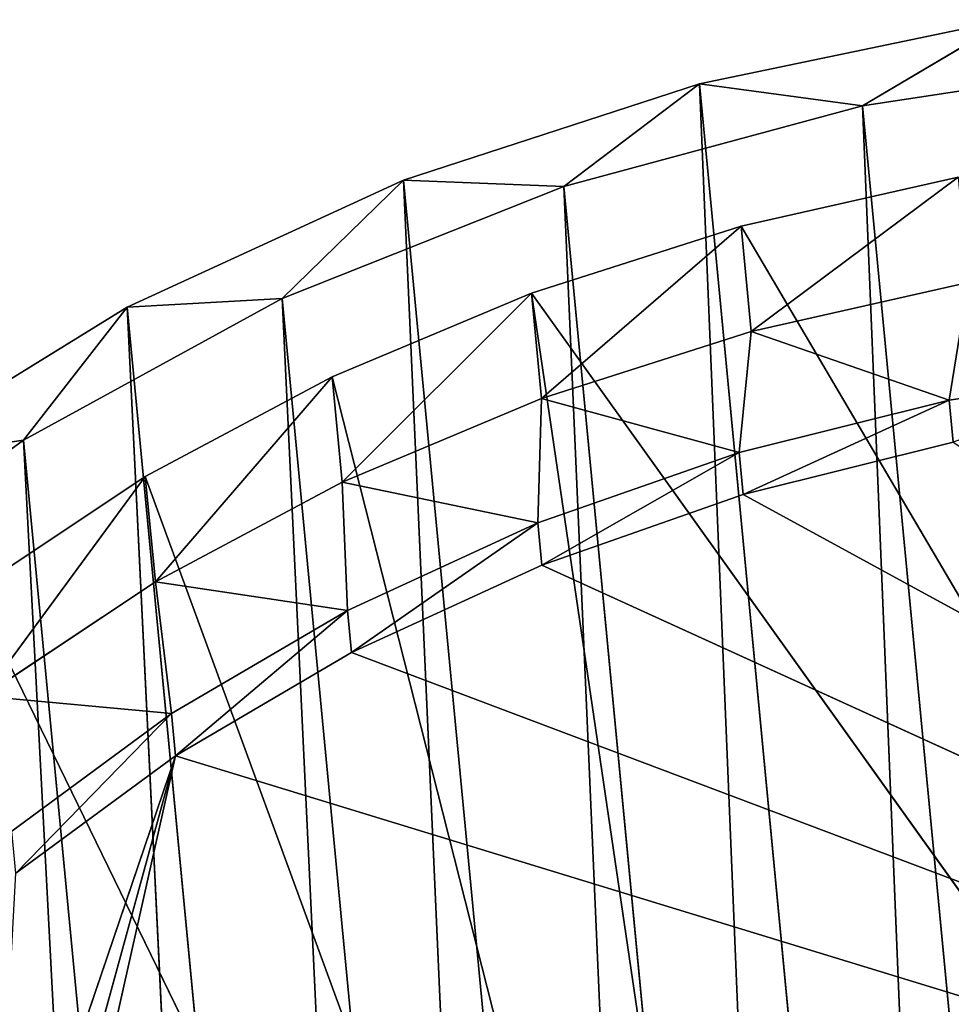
# Model space of a CAD drawing. Extents: x -3 to 171, y 0 to 111.
# Tile 654 of 656: x 120 to 132, y 98 to 111. Entities that reach past the tile are written whole.
import ezdxf

# ---------------------------------------------------------------- set-up
doc = ezdxf.new("R2010")
doc.units = 0
doc.header["$LTSCALE"] = 25.4
doc.layers.get('0').update_dxf_attribs({"color": 13, "linetype": 'CONTINUOUS'})

# ---------------------------------------------------------------- blocks, each defined once
blk = doc.blocks.new('MONO-II-BRASS-7782_STL')
at = {"color": 44}
for p, q in [((76.588, 156.81, 138.864), (6.645, 78.783, 132.181)), ((76.588, 156.81, 138.864), (6.645, 78.783, 132.181)), ((6.924, 78.356, 134.246), (76.867, 156.383, 140.929)), ((6.924, 78.356, 134.246), (76.867, 156.383, 140.929)), ((77.809, 156.036, 135.119), (6.645, 78.783, 132.181)), ((77.809, 156.036, 135.119), (6.645, 78.783, 132.181)), ((77.809, 156.036, 135.119), (7.866, 78.009, 128.435)), ((77.809, 156.036, 135.119), (7.866, 78.009, 128.435)), ((6.924, 78.356, 134.246), (77.886, 155.793, 137.148)), ((6.924, 78.356, 134.246), (77.886, 155.793, 137.148)), ((7.943, 77.766, 130.465), (77.886, 155.793, 137.148)), ((7.943, 77.766, 130.465), (77.886, 155.793, 137.148)), ((79.416, 154.896, 131.62), (7.866, 78.009, 128.435)), ((79.416, 154.896, 131.62), (7.866, 78.009, 128.435)), ((79.416, 154.896, 131.62), (9.472, 76.868, 124.937)), ((79.416, 154.896, 131.62), (9.472, 76.868, 124.937)), ((7.943, 77.766, 130.465), (79.307, 154.825, 133.58)), ((7.943, 77.766, 130.465), (79.307, 154.825, 133.58)), ((9.364, 76.798, 126.897), (79.307, 154.825, 133.58)), ((9.364, 76.798, 126.897), (79.307, 154.825, 133.58)), ((9.364, 76.798, 126.897), (81.099, 153.5, 130.305)), ((9.364, 76.798, 126.897), (81.099, 153.5, 130.305)), ((11.155, 75.472, 123.622), (81.099, 153.5, 130.305)), ((11.155, 75.472, 123.622), (81.099, 153.5, 130.305)), ((81.373, 153.413, 128.444), (9.472, 76.868, 124.937)), ((81.373, 153.413, 128.444), (9.472, 76.868, 124.937)), ((11.155, 75.472, 123.622), (83.22, 151.847, 127.397)), ((11.155, 75.472, 123.622), (83.22, 151.847, 127.397)), ((6.924, 78.356, 134.246), (5.834, 79.174, 136.093)), ((5.834, 79.174, 136.093), (6.645, 78.783, 132.181)), ((6.924, 78.356, 134.246), (5.834, 79.174, 136.093)), ((5.834, 79.174, 136.093), (6.645, 78.783, 132.181)), ((7.943, 77.766, 130.465), (6.645, 78.783, 132.181)), ((6.645, 78.783, 132.181), (7.866, 78.009, 128.435)), ((7.943, 77.766, 130.465), (6.645, 78.783, 132.181)), ((6.924, 78.356, 134.246), (6.645, 78.783, 132.181)), ((6.924, 78.356, 134.246), (6.645, 78.783, 132.181)), ((6.645, 78.783, 132.181), (7.866, 78.009, 128.435)), ((6.924, 78.356, 134.246), (6.329, 78.554, 138.157)), ((6.924, 78.356, 134.246), (6.329, 78.554, 138.157)), ((7.943, 77.766, 130.465), (6.924, 78.356, 134.246)), ((7.943, 77.766, 130.465), (6.924, 78.356, 134.246)), ((9.364, 76.798, 126.897), (7.866, 78.009, 128.435)), ((7.866, 78.009, 128.435), (9.472, 76.868, 124.937)), ((9.364, 76.798, 126.897), (7.866, 78.009, 128.435)), ((7.943, 77.766, 130.465), (7.866, 78.009, 128.435)), ((7.943, 77.766, 130.465), (7.866, 78.009, 128.435)), ((7.866, 78.009, 128.435), (9.472, 76.868, 124.937)), ((9.364, 76.798, 126.897), (7.943, 77.766, 130.465)), ((9.364, 76.798, 126.897), (7.943, 77.766, 130.465)), ((9.364, 76.798, 126.897), (9.472, 76.868, 124.937)), ((9.364, 76.798, 126.897), (9.472, 76.868, 124.937)), ((11.155, 75.472, 123.622), (9.472, 76.868, 124.937)), ((9.472, 76.868, 124.937), (11.43, 75.386, 121.761)), ((11.155, 75.472, 123.622), (9.472, 76.868, 124.937)), ((9.472, 76.868, 124.937), (11.43, 75.386, 121.761)), ((11.155, 75.472, 123.622), (9.364, 76.798, 126.897)), ((11.155, 75.472, 123.622), (9.364, 76.798, 126.897)), ((13.277, 73.82, 120.714), (11.155, 75.472, 123.622)), ((11.155, 75.472, 123.622), (11.43, 75.386, 121.761)), ((11.155, 75.472, 123.622), (11.43, 75.386, 121.761)), ((13.277, 73.82, 120.714), (11.155, 75.472, 123.622))]:
    blk.add_line(p, q, dxfattribs=at)
at = {"color": 18}
for p, q in [((9.159, 78.929, 135.584), (9.78, 78.607, 132.836)), ((9.159, 78.929, 135.584), (9.78, 78.607, 132.836)), ((9.159, 78.929, 135.584), (10.648, 77.615, 135.343)), ((9.159, 78.929, 135.584), (10.648, 77.615, 135.343)), ((9.78, 78.607, 132.836), (7.827, 77.442, 135.456)), ((9.78, 78.607, 132.836), (7.827, 77.442, 135.456)), ((9.78, 78.607, 132.836), (8.448, 77.121, 132.709)), ((9.78, 78.607, 132.836), (8.448, 77.121, 132.709)), ((9.78, 78.607, 132.836), (10.626, 78.076, 130.182)), ((9.78, 78.607, 132.836), (10.626, 78.076, 130.182)), ((9.78, 78.607, 132.836), (11.31, 77.248, 132.685)), ((9.78, 78.607, 132.836), (11.31, 77.248, 132.685)), ((9.78, 78.607, 132.836), (10.648, 77.615, 135.343)), ((9.78, 78.607, 132.836), (10.648, 77.615, 135.343)), ((10.648, 77.615, 135.343), (11.181, 78.209, 135.394)), ((10.648, 77.615, 135.343), (11.181, 78.209, 135.394)), ((11.181, 78.209, 135.394), (11.843, 77.843, 132.736)), ((11.181, 78.209, 135.394), (11.843, 77.843, 132.736)), ((10.626, 78.076, 130.182), (8.448, 77.121, 132.709)), ((10.626, 78.076, 130.182), (8.448, 77.121, 132.709)), ((10.626, 78.076, 130.182), (9.294, 76.59, 130.055)), ((10.626, 78.076, 130.182), (9.294, 76.59, 130.055)), ((10.626, 78.076, 130.182), (11.686, 77.342, 127.657)), ((10.626, 78.076, 130.182), (11.686, 77.342, 127.657)), ((10.626, 78.076, 130.182), (12.201, 76.668, 130.134)), ((10.626, 78.076, 130.182), (12.201, 76.668, 130.134)), ((10.626, 78.076, 130.182), (11.31, 77.248, 132.685)), ((10.626, 78.076, 130.182), (11.31, 77.248, 132.685)), ((10.648, 77.615, 135.343), (10.223, 77.762, 138.07)), ((10.648, 77.615, 135.343), (10.223, 77.762, 138.07)), ((10.648, 77.615, 135.343), (11.843, 77.843, 132.736)), ((10.648, 77.615, 135.343), (11.843, 77.843, 132.736)), ((11.31, 77.248, 132.685), (11.843, 77.843, 132.736)), ((11.31, 77.248, 132.685), (11.843, 77.843, 132.736)), ((11.843, 77.843, 132.736), (12.734, 77.263, 130.185)), ((11.843, 77.843, 132.736), (12.734, 77.263, 130.185)), ((11.843, 77.843, 132.736), (24.375, 64.641, 155.714)), ((11.843, 77.843, 132.736), (24.375, 64.641, 155.714)), ((11.31, 77.248, 132.685), (10.648, 77.615, 135.343)), ((11.31, 77.248, 132.685), (10.648, 77.615, 135.343)), ((8.448, 77.121, 132.709), (7.827, 77.442, 135.456)), ((8.448, 77.121, 132.709), (7.827, 77.442, 135.456)), ((11.686, 77.342, 127.657), (9.294, 76.59, 130.055)), ((11.686, 77.342, 127.657), (9.294, 76.59, 130.055)), ((11.686, 77.342, 127.657), (10.354, 75.856, 127.53)), ((11.686, 77.342, 127.657), (10.354, 75.856, 127.53)), ((11.31, 77.248, 132.685), (12.734, 77.263, 130.185)), ((11.31, 77.248, 132.685), (12.734, 77.263, 130.185)), ((12.201, 76.668, 130.134), (11.31, 77.248, 132.685)), ((12.201, 76.668, 130.134), (11.31, 77.248, 132.685)), ((11.686, 77.342, 127.657), (12.947, 76.415, 125.293)), ((11.686, 77.342, 127.657), (12.947, 76.415, 125.293)), ((11.686, 77.342, 127.657), (13.308, 75.883, 127.727)), ((11.686, 77.342, 127.657), (13.308, 75.883, 127.727)), ((11.686, 77.342, 127.657), (12.201, 76.668, 130.134)), ((11.686, 77.342, 127.657), (12.201, 76.668, 130.134)), ((12.201, 76.668, 130.134), (12.734, 77.263, 130.185)), ((12.201, 76.668, 130.134), (12.734, 77.263, 130.185)), ((12.734, 77.263, 130.185), (13.841, 76.477, 127.778)), ((24.375, 64.641, 155.714), (12.734, 77.263, 130.185)), ((12.734, 77.263, 130.185), (13.841, 76.477, 127.778)), ((24.375, 64.641, 155.714), (12.734, 77.263, 130.185)), ((9.294, 76.59, 130.055), (8.448, 77.121, 132.709)), ((8.448, 77.121, 132.709), (34.143, 52.791, 147.847)), ((8.448, 77.121, 132.709), (34.143, 52.791, 147.847)), ((9.294, 76.59, 130.055), (8.448, 77.121, 132.709)), ((13.308, 75.883, 127.727), (12.201, 76.668, 130.134)), ((12.201, 76.668, 130.134), (13.841, 76.477, 127.778)), ((12.201, 76.668, 130.134), (13.841, 76.477, 127.778)), ((13.308, 75.883, 127.727), (12.201, 76.668, 130.134)), ((10.354, 75.856, 127.53), (9.294, 76.59, 130.055)), ((9.294, 76.59, 130.055), (34.143, 52.791, 147.847)), ((9.294, 76.59, 130.055), (34.143, 52.791, 147.847)), ((9.294, 76.59, 130.055), (35.475, 52.791, 133.91)), ((9.294, 76.59, 130.055), (35.475, 52.791, 133.91)), ((10.354, 75.856, 127.53), (9.294, 76.59, 130.055)), ((12.947, 76.415, 125.293), (10.354, 75.856, 127.53)), ((12.947, 76.415, 125.293), (10.354, 75.856, 127.53)), ((12.947, 76.415, 125.293), (11.614, 74.929, 125.165)), ((12.947, 76.415, 125.293), (11.614, 74.929, 125.165)), ((12.947, 76.415, 125.293), (14.391, 75.306, 123.119)), ((12.947, 76.415, 125.293), (14.391, 75.306, 123.119)), ((12.947, 76.415, 125.293), (14.614, 74.903, 125.497)), ((12.947, 76.415, 125.293), (14.614, 74.903, 125.497)), ((12.947, 76.415, 125.293), (13.308, 75.883, 127.727)), ((12.947, 76.415, 125.293), (13.308, 75.883, 127.727)), ((13.308, 75.883, 127.727), (13.841, 76.477, 127.778)), ((13.308, 75.883, 127.727), (13.841, 76.477, 127.778)), ((13.841, 76.477, 127.778), (15.147, 75.497, 125.548)), ((13.841, 76.477, 127.778), (15.147, 75.497, 125.548)), ((13.841, 76.477, 127.778), (24.375, 64.641, 155.714)), ((13.841, 76.477, 127.778), (24.375, 64.641, 155.714)), ((14.614, 74.903, 125.497), (13.308, 75.883, 127.727)), ((13.308, 75.883, 127.727), (15.147, 75.497, 125.548)), ((13.308, 75.883, 127.727), (15.147, 75.497, 125.548)), ((14.614, 74.903, 125.497), (13.308, 75.883, 127.727)), ((11.614, 74.929, 125.165), (10.354, 75.856, 127.53)), ((10.354, 75.856, 127.53), (35.475, 52.791, 133.91)), ((10.354, 75.856, 127.53), (35.475, 52.791, 133.91)), ((11.614, 74.929, 125.165), (10.354, 75.856, 127.53)), ((14.614, 74.903, 125.497), (15.147, 75.497, 125.548)), ((14.614, 74.903, 125.497), (15.147, 75.497, 125.548)), ((15.147, 75.497, 125.548), (16.634, 74.337, 123.529)), ((22.367, 69.164, 123.927), (15.147, 75.497, 125.548)), ((15.147, 75.497, 125.548), (24.375, 64.641, 155.714)), ((15.147, 75.497, 125.548), (24.375, 64.641, 155.714)), ((22.103, 69.425, 123.64), (15.147, 75.497, 125.548)), ((22.367, 69.164, 123.927), (15.147, 75.497, 125.548)), ((22.103, 69.425, 123.64), (15.147, 75.497, 125.548)), ((21.948, 69.599, 123.234), (15.147, 75.497, 125.548)), ((21.948, 69.599, 123.234), (15.147, 75.497, 125.548)), ((15.147, 75.497, 125.548), (16.634, 74.337, 123.529)), ((14.391, 75.306, 123.119), (11.614, 74.929, 125.165)), ((14.391, 75.306, 123.119), (11.614, 74.929, 125.165)), ((14.391, 75.306, 123.119), (14.614, 74.903, 125.497)), ((14.391, 75.306, 123.119), (14.614, 74.903, 125.497)), ((13.059, 73.82, 122.992), (11.614, 74.929, 125.165)), ((13.059, 73.82, 122.992), (11.614, 74.929, 125.165)), ((35.475, 52.791, 133.91), (11.614, 74.929, 125.165)), ((35.475, 52.791, 133.91), (11.614, 74.929, 125.165)), ((16.101, 73.743, 123.478), (14.614, 74.903, 125.497)), ((14.614, 74.903, 125.497), (16.634, 74.337, 123.529)), ((14.614, 74.903, 125.497), (16.634, 74.337, 123.529)), ((16.101, 73.743, 123.478), (14.614, 74.903, 125.497)), ((13.059, 73.82, 122.992), (35.475, 52.791, 133.91)), ((13.059, 73.82, 122.992), (35.475, 52.791, 133.91))]:
    blk.add_line(p, q, dxfattribs=at)
at = {"color": 44}
mesh = blk.add_polyface(dxfattribs=at)
corners = [(76.588, 156.81, 138.864), (6.645, 78.783, 132.181), (5.834, 79.174, 136.093)]
mesh.append_faces([[corners[k] for k in face] for face in [(0, 1, 2)]], dxfattribs={"color": 44})
mesh = blk.add_polyface(dxfattribs=at)
corners = [(76.588, 156.81, 138.864), (77.809, 156.036, 135.119), (6.645, 78.783, 132.181)]
mesh.append_faces([[corners[k] for k in face] for face in [(0, 1, 2)]], dxfattribs={"color": 44})
mesh = blk.add_polyface(dxfattribs=at)
corners = [(76.867, 156.383, 140.929), (6.329, 78.554, 138.157), (6.924, 78.356, 134.246)]
mesh.append_faces([[corners[k] for k in face] for face in [(0, 1, 2)]], dxfattribs={"color": 44})
mesh = blk.add_polyface(dxfattribs=at)
corners = [(76.867, 156.383, 140.929), (6.924, 78.356, 134.246), (77.886, 155.793, 137.148)]
mesh.append_faces([[corners[k] for k in face] for face in [(0, 1, 2)]], dxfattribs={"color": 44})
mesh = blk.add_polyface(dxfattribs=at)
corners = [(77.809, 156.036, 135.119), (7.866, 78.009, 128.435), (6.645, 78.783, 132.181)]
mesh.append_faces([[corners[k] for k in face] for face in [(0, 1, 2)]], dxfattribs={"color": 44})
mesh = blk.add_polyface(dxfattribs=at)
corners = [(77.809, 156.036, 135.119), (79.416, 154.896, 131.62), (7.866, 78.009, 128.435)]
mesh.append_faces([[corners[k] for k in face] for face in [(0, 1, 2)]], dxfattribs={"color": 44})
mesh = blk.add_polyface(dxfattribs=at)
corners = [(77.886, 155.793, 137.148), (6.924, 78.356, 134.246), (7.943, 77.766, 130.465)]
mesh.append_faces([[corners[k] for k in face] for face in [(0, 1, 2)]], dxfattribs={"color": 44})
mesh = blk.add_polyface(dxfattribs=at)
corners = [(77.886, 155.793, 137.148), (7.943, 77.766, 130.465), (79.307, 154.825, 133.58)]
mesh.append_faces([[corners[k] for k in face] for face in [(0, 1, 2)]], dxfattribs={"color": 44})
mesh = blk.add_polyface(dxfattribs=at)
corners = [(79.416, 154.896, 131.62), (9.472, 76.868, 124.937), (7.866, 78.009, 128.435)]
mesh.append_faces([[corners[k] for k in face] for face in [(0, 1, 2)]], dxfattribs={"color": 44})
mesh = blk.add_polyface(dxfattribs=at)
corners = [(81.373, 153.413, 128.444), (9.472, 76.868, 124.937), (79.416, 154.896, 131.62)]
mesh.append_faces([[corners[k] for k in face] for face in [(0, 1, 2)]], dxfattribs={"color": 44})
mesh = blk.add_polyface(dxfattribs=at)
corners = [(79.307, 154.825, 133.58), (7.943, 77.766, 130.465), (9.364, 76.798, 126.897)]
mesh.append_faces([[corners[k] for k in face] for face in [(0, 1, 2)]], dxfattribs={"color": 44})
mesh = blk.add_polyface(dxfattribs=at)
corners = [(79.307, 154.825, 133.58), (9.364, 76.798, 126.897), (81.099, 153.5, 130.305)]
mesh.append_faces([[corners[k] for k in face] for face in [(0, 1, 2)]], dxfattribs={"color": 44})
mesh = blk.add_polyface(dxfattribs=at)
corners = [(81.099, 153.5, 130.305), (9.364, 76.798, 126.897), (11.155, 75.472, 123.622)]
mesh.append_faces([[corners[k] for k in face] for face in [(0, 1, 2)]], dxfattribs={"color": 44})
mesh = blk.add_polyface(dxfattribs=at)
corners = [(83.22, 151.847, 127.397), (81.099, 153.5, 130.305), (11.155, 75.472, 123.622)]
mesh.append_faces([[corners[k] for k in face] for face in [(0, 1, 2)]], dxfattribs={"color": 44})
mesh = blk.add_polyface(dxfattribs=at)
corners = [(81.373, 153.413, 128.444), (11.43, 75.386, 121.761), (9.472, 76.868, 124.937)]
mesh.append_faces([[corners[k] for k in face] for face in [(0, 1, 2)]], dxfattribs={"color": 44})
mesh = blk.add_polyface(dxfattribs=at)
corners = [(83.639, 151.62, 125.657), (11.43, 75.386, 121.761), (81.373, 153.413, 128.444)]
mesh.append_faces([[corners[k] for k in face] for face in [(0, 1, 2)]], dxfattribs={"color": 44})
mesh = blk.add_polyface(dxfattribs=at)
corners = [(83.22, 151.847, 127.397), (11.155, 75.472, 123.622), (13.277, 73.82, 120.714)]
mesh.append_faces([[corners[k] for k in face] for face in [(0, 1, 2)]], dxfattribs={"color": 44})
mesh = blk.add_polyface(dxfattribs=at)
corners = [(85.624, 149.904, 124.921), (83.22, 151.847, 127.397), (13.277, 73.82, 120.714)]
mesh.append_faces([[corners[k] for k in face] for face in [(0, 1, 2)]], dxfattribs={"color": 44})
mesh = blk.add_polyface(dxfattribs=at)
corners = [(83.639, 151.62, 125.657), (13.696, 73.593, 118.973), (11.43, 75.386, 121.761)]
mesh.append_faces([[corners[k] for k in face] for face in [(0, 1, 2)]], dxfattribs={"color": 44})
mesh = blk.add_polyface(dxfattribs=at)
corners = [(86.166, 149.556, 123.318), (13.696, 73.593, 118.973), (83.639, 151.62, 125.657)]
mesh.append_faces([[corners[k] for k in face] for face in [(0, 1, 2)]], dxfattribs={"color": 44})
mesh = blk.add_polyface(dxfattribs=at)
corners = [(85.624, 149.904, 124.921), (13.277, 73.82, 120.714), (15.681, 71.877, 118.238)]
mesh.append_faces([[corners[k] for k in face] for face in [(0, 1, 2)]], dxfattribs={"color": 44})
mesh = blk.add_polyface(dxfattribs=at)
corners = [(88.257, 147.715, 122.931), (85.624, 149.904, 124.921), (15.681, 71.877, 118.238)]
mesh.append_faces([[corners[k] for k in face] for face in [(0, 1, 2)]], dxfattribs={"color": 44})
mesh = blk.add_polyface(dxfattribs=at)
corners = [(5.834, 79.174, 136.093), (6.645, 78.783, 132.181), (6.924, 78.356, 134.246)]
mesh.append_faces([[corners[k] for k in face] for face in [(0, 1, 2)]], dxfattribs={"color": 44})
mesh = blk.add_polyface(dxfattribs=at)
corners = [(6.329, 78.554, 138.157), (5.834, 79.174, 136.093), (6.924, 78.356, 134.246)]
mesh.append_faces([[corners[k] for k in face] for face in [(0, 1, 2)]], dxfattribs={"color": 44})
at = {"color": 18}
mesh = blk.add_polyface(dxfattribs=at)
corners = [(9.159, 78.929, 135.584), (9.78, 78.607, 132.836), (7.827, 77.442, 135.456)]
mesh.append_faces([[corners[k] for k in face] for face in [(0, 1, 2)]], dxfattribs={"color": 18})
mesh = blk.add_polyface(dxfattribs=at)
corners = [(9.159, 78.929, 135.584), (10.648, 77.615, 135.343), (9.78, 78.607, 132.836)]
mesh.append_faces([[corners[k] for k in face] for face in [(0, 1, 2)]], dxfattribs={"color": 18})
mesh = blk.add_polyface(dxfattribs=at)
corners = [(10.223, 77.762, 138.07), (10.648, 77.615, 135.343), (9.159, 78.929, 135.584)]
mesh.append_faces([[corners[k] for k in face] for face in [(0, 1, 2)]], dxfattribs={"color": 18})
at = {"color": 44}
mesh = blk.add_polyface(dxfattribs=at)
corners = [(6.645, 78.783, 132.181), (7.866, 78.009, 128.435), (7.943, 77.766, 130.465)]
mesh.append_faces([[corners[k] for k in face] for face in [(0, 1, 2)]], dxfattribs={"color": 44})
mesh = blk.add_polyface(dxfattribs=at)
corners = [(6.924, 78.356, 134.246), (6.645, 78.783, 132.181), (7.943, 77.766, 130.465)]
mesh.append_faces([[corners[k] for k in face] for face in [(0, 1, 2)]], dxfattribs={"color": 44})
at = {"color": 18}
mesh = blk.add_polyface(dxfattribs=at)
corners = [(9.78, 78.607, 132.836), (8.448, 77.121, 132.709), (7.827, 77.442, 135.456)]
mesh.append_faces([[corners[k] for k in face] for face in [(0, 1, 2)]], dxfattribs={"color": 18})
mesh = blk.add_polyface(dxfattribs=at)
corners = [(9.78, 78.607, 132.836), (10.626, 78.076, 130.182), (8.448, 77.121, 132.709)]
mesh.append_faces([[corners[k] for k in face] for face in [(0, 1, 2)]], dxfattribs={"color": 18})
mesh = blk.add_polyface(dxfattribs=at)
corners = [(9.78, 78.607, 132.836), (11.31, 77.248, 132.685), (10.626, 78.076, 130.182)]
mesh.append_faces([[corners[k] for k in face] for face in [(0, 1, 2)]], dxfattribs={"color": 18})
mesh = blk.add_polyface(dxfattribs=at)
corners = [(10.648, 77.615, 135.343), (11.31, 77.248, 132.685), (9.78, 78.607, 132.836)]
mesh.append_faces([[corners[k] for k in face] for face in [(0, 1, 2)]], dxfattribs={"color": 18})
mesh = blk.add_polyface(dxfattribs=at)
corners = [(11.181, 78.209, 135.394), (10.648, 77.615, 135.343), (10.223, 77.762, 138.07)]
mesh.append_faces([[corners[k] for k in face] for face in [(0, 1, 2)]], dxfattribs={"color": 18})
mesh = blk.add_polyface(dxfattribs=at)
corners = [(11.181, 78.209, 135.394), (11.843, 77.843, 132.736), (10.648, 77.615, 135.343)]
mesh.append_faces([[corners[k] for k in face] for face in [(0, 1, 2)]], dxfattribs={"color": 18})
mesh = blk.add_polyface(dxfattribs=at)
corners = [(24.375, 64.641, 155.714), (11.843, 77.843, 132.736), (11.181, 78.209, 135.394)]
mesh.append_faces([[corners[k] for k in face] for face in [(0, 1, 2)]], dxfattribs={"color": 18})
at = {"color": 44}
mesh = blk.add_polyface(dxfattribs=at)
corners = [(7.866, 78.009, 128.435), (9.472, 76.868, 124.937), (9.364, 76.798, 126.897)]
mesh.append_faces([[corners[k] for k in face] for face in [(0, 1, 2)]], dxfattribs={"color": 44})
mesh = blk.add_polyface(dxfattribs=at)
corners = [(7.943, 77.766, 130.465), (7.866, 78.009, 128.435), (9.364, 76.798, 126.897)]
mesh.append_faces([[corners[k] for k in face] for face in [(0, 1, 2)]], dxfattribs={"color": 44})
at = {"color": 18}
mesh = blk.add_polyface(dxfattribs=at)
corners = [(10.626, 78.076, 130.182), (9.294, 76.59, 130.055), (8.448, 77.121, 132.709)]
mesh.append_faces([[corners[k] for k in face] for face in [(0, 1, 2)]], dxfattribs={"color": 18})
mesh = blk.add_polyface(dxfattribs=at)
corners = [(10.626, 78.076, 130.182), (11.686, 77.342, 127.657), (9.294, 76.59, 130.055)]
mesh.append_faces([[corners[k] for k in face] for face in [(0, 1, 2)]], dxfattribs={"color": 18})
mesh = blk.add_polyface(dxfattribs=at)
corners = [(10.626, 78.076, 130.182), (12.201, 76.668, 130.134), (11.686, 77.342, 127.657)]
mesh.append_faces([[corners[k] for k in face] for face in [(0, 1, 2)]], dxfattribs={"color": 18})
mesh = blk.add_polyface(dxfattribs=at)
corners = [(11.31, 77.248, 132.685), (12.201, 76.668, 130.134), (10.626, 78.076, 130.182)]
mesh.append_faces([[corners[k] for k in face] for face in [(0, 1, 2)]], dxfattribs={"color": 18})
mesh = blk.add_polyface(dxfattribs=at)
corners = [(11.843, 77.843, 132.736), (11.31, 77.248, 132.685), (10.648, 77.615, 135.343)]
mesh.append_faces([[corners[k] for k in face] for face in [(0, 1, 2)]], dxfattribs={"color": 18})
mesh = blk.add_polyface(dxfattribs=at)
corners = [(11.843, 77.843, 132.736), (12.734, 77.263, 130.185), (11.31, 77.248, 132.685)]
mesh.append_faces([[corners[k] for k in face] for face in [(0, 1, 2)]], dxfattribs={"color": 18})
mesh = blk.add_polyface(dxfattribs=at)
corners = [(24.375, 64.641, 155.714), (12.734, 77.263, 130.185), (11.843, 77.843, 132.736)]
mesh.append_faces([[corners[k] for k in face] for face in [(0, 1, 2)]], dxfattribs={"color": 18})
mesh = blk.add_polyface(dxfattribs=at)
corners = [(34.143, 52.791, 147.847), (7.827, 77.442, 135.456), (8.448, 77.121, 132.709)]
mesh.append_faces([[corners[k] for k in face] for face in [(0, 1, 2)]], dxfattribs={"color": 18})
mesh = blk.add_polyface(dxfattribs=at)
corners = [(11.686, 77.342, 127.657), (10.354, 75.856, 127.53), (9.294, 76.59, 130.055)]
mesh.append_faces([[corners[k] for k in face] for face in [(0, 1, 2)]], dxfattribs={"color": 18})
mesh = blk.add_polyface(dxfattribs=at)
corners = [(11.686, 77.342, 127.657), (12.947, 76.415, 125.293), (10.354, 75.856, 127.53)]
mesh.append_faces([[corners[k] for k in face] for face in [(0, 1, 2)]], dxfattribs={"color": 18})
mesh = blk.add_polyface(dxfattribs=at)
corners = [(12.734, 77.263, 130.185), (12.201, 76.668, 130.134), (11.31, 77.248, 132.685)]
mesh.append_faces([[corners[k] for k in face] for face in [(0, 1, 2)]], dxfattribs={"color": 18})
mesh = blk.add_polyface(dxfattribs=at)
corners = [(13.308, 75.883, 127.727), (12.947, 76.415, 125.293), (11.686, 77.342, 127.657)]
mesh.append_faces([[corners[k] for k in face] for face in [(0, 1, 2)]], dxfattribs={"color": 18})
mesh = blk.add_polyface(dxfattribs=at)
corners = [(12.201, 76.668, 130.134), (13.308, 75.883, 127.727), (11.686, 77.342, 127.657)]
mesh.append_faces([[corners[k] for k in face] for face in [(0, 1, 2)]], dxfattribs={"color": 18})
mesh = blk.add_polyface(dxfattribs=at)
corners = [(12.734, 77.263, 130.185), (13.841, 76.477, 127.778), (12.201, 76.668, 130.134)]
mesh.append_faces([[corners[k] for k in face] for face in [(0, 1, 2)]], dxfattribs={"color": 18})
mesh = blk.add_polyface(dxfattribs=at)
corners = [(24.375, 64.641, 155.714), (13.841, 76.477, 127.778), (12.734, 77.263, 130.185)]
mesh.append_faces([[corners[k] for k in face] for face in [(0, 1, 2)]], dxfattribs={"color": 18})
mesh = blk.add_polyface(dxfattribs=at)
corners = [(34.143, 52.791, 147.847), (8.448, 77.121, 132.709), (9.294, 76.59, 130.055)]
mesh.append_faces([[corners[k] for k in face] for face in [(0, 1, 2)]], dxfattribs={"color": 18})
at = {"color": 44}
mesh = blk.add_polyface(dxfattribs=at)
corners = [(9.364, 76.798, 126.897), (9.472, 76.868, 124.937), (11.155, 75.472, 123.622)]
mesh.append_faces([[corners[k] for k in face] for face in [(0, 1, 2)]], dxfattribs={"color": 44})
mesh = blk.add_polyface(dxfattribs=at)
corners = [(9.472, 76.868, 124.937), (11.43, 75.386, 121.761), (11.155, 75.472, 123.622)]
mesh.append_faces([[corners[k] for k in face] for face in [(0, 1, 2)]], dxfattribs={"color": 44})
at = {"color": 18}
mesh = blk.add_polyface(dxfattribs=at)
corners = [(12.201, 76.668, 130.134), (13.841, 76.477, 127.778), (13.308, 75.883, 127.727)]
mesh.append_faces([[corners[k] for k in face] for face in [(0, 1, 2)]], dxfattribs={"color": 18})
mesh = blk.add_polyface(dxfattribs=at)
corners = [(34.143, 52.791, 147.847), (9.294, 76.59, 130.055), (35.475, 52.791, 133.91)]
mesh.append_faces([[corners[k] for k in face] for face in [(0, 1, 2)]], dxfattribs={"color": 18})
mesh = blk.add_polyface(dxfattribs=at)
corners = [(35.475, 52.791, 133.91), (9.294, 76.59, 130.055), (10.354, 75.856, 127.53)]
mesh.append_faces([[corners[k] for k in face] for face in [(0, 1, 2)]], dxfattribs={"color": 18})
mesh = blk.add_polyface(dxfattribs=at)
corners = [(12.947, 76.415, 125.293), (11.614, 74.929, 125.165), (10.354, 75.856, 127.53)]
mesh.append_faces([[corners[k] for k in face] for face in [(0, 1, 2)]], dxfattribs={"color": 18})
mesh = blk.add_polyface(dxfattribs=at)
corners = [(14.391, 75.306, 123.119), (11.614, 74.929, 125.165), (12.947, 76.415, 125.293)]
mesh.append_faces([[corners[k] for k in face] for face in [(0, 1, 2)]], dxfattribs={"color": 18})
mesh = blk.add_polyface(dxfattribs=at)
corners = [(14.614, 74.903, 125.497), (14.391, 75.306, 123.119), (12.947, 76.415, 125.293)]
mesh.append_faces([[corners[k] for k in face] for face in [(0, 1, 2)]], dxfattribs={"color": 18})
mesh = blk.add_polyface(dxfattribs=at)
corners = [(13.308, 75.883, 127.727), (14.614, 74.903, 125.497), (12.947, 76.415, 125.293)]
mesh.append_faces([[corners[k] for k in face] for face in [(0, 1, 2)]], dxfattribs={"color": 18})
mesh = blk.add_polyface(dxfattribs=at)
corners = [(15.147, 75.497, 125.548), (13.308, 75.883, 127.727), (13.841, 76.477, 127.778)]
mesh.append_faces([[corners[k] for k in face] for face in [(0, 1, 2)]], dxfattribs={"color": 18})
mesh = blk.add_polyface(dxfattribs=at)
corners = [(24.375, 64.641, 155.714), (15.147, 75.497, 125.548), (13.841, 76.477, 127.778)]
mesh.append_faces([[corners[k] for k in face] for face in [(0, 1, 2)]], dxfattribs={"color": 18})
mesh = blk.add_polyface(dxfattribs=at)
corners = [(15.147, 75.497, 125.548), (14.614, 74.903, 125.497), (13.308, 75.883, 127.727)]
mesh.append_faces([[corners[k] for k in face] for face in [(0, 1, 2)]], dxfattribs={"color": 18})
mesh = blk.add_polyface(dxfattribs=at)
corners = [(35.475, 52.791, 133.91), (10.354, 75.856, 127.53), (11.614, 74.929, 125.165)]
mesh.append_faces([[corners[k] for k in face] for face in [(0, 1, 2)]], dxfattribs={"color": 18})
mesh = blk.add_polyface(dxfattribs=at)
corners = [(16.634, 74.337, 123.529), (14.614, 74.903, 125.497), (15.147, 75.497, 125.548)]
mesh.append_faces([[corners[k] for k in face] for face in [(0, 1, 2)]], dxfattribs={"color": 18})
mesh = blk.add_polyface(dxfattribs=at)
corners = [(24.375, 64.641, 155.714), (22.367, 69.164, 123.927), (15.147, 75.497, 125.548)]
mesh.append_faces([[corners[k] for k in face] for face in [(0, 1, 2)]], dxfattribs={"color": 18})
mesh = blk.add_polyface(dxfattribs=at)
corners = [(15.147, 75.497, 125.548), (22.367, 69.164, 123.927), (22.103, 69.425, 123.64)]
mesh.append_faces([[corners[k] for k in face] for face in [(0, 1, 2)]], dxfattribs={"color": 18})
mesh = blk.add_polyface(dxfattribs=at)
corners = [(15.147, 75.497, 125.548), (22.103, 69.425, 123.64), (21.948, 69.599, 123.234)]
mesh.append_faces([[corners[k] for k in face] for face in [(0, 1, 2)]], dxfattribs={"color": 18})
mesh = blk.add_polyface(dxfattribs=at)
corners = [(15.147, 75.497, 125.548), (21.948, 69.599, 123.234), (16.634, 74.337, 123.529)]
mesh.append_faces([[corners[k] for k in face] for face in [(0, 1, 2)]], dxfattribs={"color": 18})
at = {"color": 44}
mesh = blk.add_polyface(dxfattribs=at)
corners = [(11.155, 75.472, 123.622), (11.43, 75.386, 121.761), (13.277, 73.82, 120.714)]
mesh.append_faces([[corners[k] for k in face] for face in [(0, 1, 2)]], dxfattribs={"color": 44})
at = {"color": 18}
mesh = blk.add_polyface(dxfattribs=at)
corners = [(14.391, 75.306, 123.119), (13.059, 73.82, 122.992), (11.614, 74.929, 125.165)]
mesh.append_faces([[corners[k] for k in face] for face in [(0, 1, 2)]], dxfattribs={"color": 18})
mesh = blk.add_polyface(dxfattribs=at)
corners = [(14.614, 74.903, 125.497), (16.101, 73.743, 123.478), (14.391, 75.306, 123.119)]
mesh.append_faces([[corners[k] for k in face] for face in [(0, 1, 2)]], dxfattribs={"color": 18})
mesh = blk.add_polyface(dxfattribs=at)
corners = [(35.475, 52.791, 133.91), (11.614, 74.929, 125.165), (13.059, 73.82, 122.992)]
mesh.append_faces([[corners[k] for k in face] for face in [(0, 1, 2)]], dxfattribs={"color": 18})
mesh = blk.add_polyface(dxfattribs=at)
corners = [(16.634, 74.337, 123.529), (16.101, 73.743, 123.478), (14.614, 74.903, 125.497)]
mesh.append_faces([[corners[k] for k in face] for face in [(0, 1, 2)]], dxfattribs={"color": 18})
mesh = blk.add_polyface(dxfattribs=at)
corners = [(35.475, 52.791, 133.91), (13.059, 73.82, 122.992), (14.669, 72.544, 121.038)]
mesh.append_faces([[corners[k] for k in face] for face in [(0, 1, 2)]], dxfattribs={"color": 18})
mesh = blk.add_polyface(dxfattribs=at)
corners = [(35.475, 52.791, 133.91), (14.669, 72.544, 121.038), (35.521, 52.765, 133.722)]
mesh.append_faces([[corners[k] for k in face] for face in [(0, 1, 2)]], dxfattribs={"color": 18})
mesh = blk.add_polyface(dxfattribs=at)
corners = [(35.521, 52.765, 133.722), (14.669, 72.544, 121.038), (16.424, 71.117, 119.328)]
mesh.append_faces([[corners[k] for k in face] for face in [(0, 1, 2)]], dxfattribs={"color": 18})
mesh = blk.add_polyface(dxfattribs=at)
corners = [(35.521, 52.765, 133.722), (16.424, 71.117, 119.328), (18.301, 69.558, 117.884)]
mesh.append_faces([[corners[k] for k in face] for face in [(0, 1, 2)]], dxfattribs={"color": 18})

msp = doc.modelspace()

# ---------------------------------------------------------------- block references
at = {"color": 0, "extrusion": (1, -2.77556e-16, -4.74447e-16), "rotation": 180}
msp.add_blockref('MONO-II-BRASS-7782_STL', (116.383, 158.039, -3.456), dxfattribs=at)

doc.saveas('drawing.dxf')
